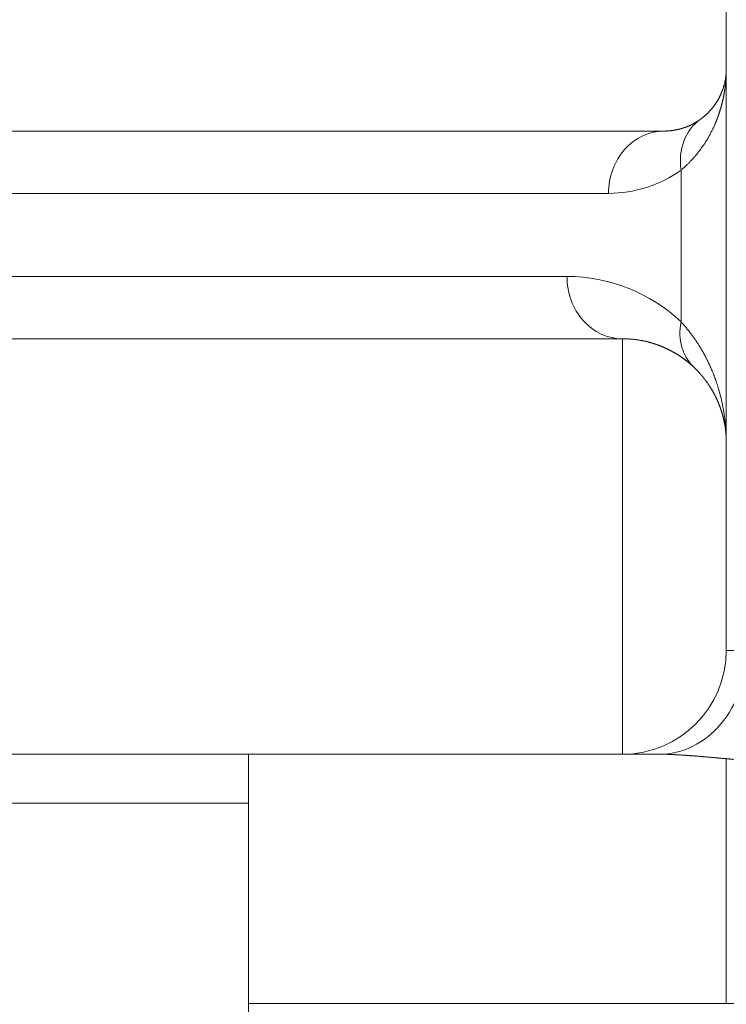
# Model space of a CAD drawing. Header units: millimetres. Extents: x 51337 to 61814, y -21781 to -12277.
# Tile 315 of 378: x 60729 to 60764, y -20655 to -20607. Entities that reach past the tile are written whole.
import ezdxf

# ---------------------------------------------------------------- set-up
doc = ezdxf.new("R2010")
doc.units = ezdxf.units.MM
doc.header["$LTSCALE"] = 0.3175
doc.layers.add('1轮廓实线层', color=7, linetype='Continuous', lineweight=18)
doc.layers.add('7标注层', color=4, linetype='Continuous', lineweight=13)
doc.styles.add('PC_TEXTSTYLE', font='ISOCP.SHX', dxfattribs={"width": 0.707, "bigfont": 'GBCBIG.SHX'})
doc.dimstyles.new('GB_LINEAR', dxfattribs={"dimtxt": 3.5, "dimasz": 3.5, "dimexe": 1, "dimexo": 0, "dimgap": 1.5, "dimtad": 1, "dimdsep": 46, "dimtxsty": 'PC_TEXTSTYLE', "dimcen": 0, "dimclrd": 256, "dimclrt": 3, "dimadec": 0, "dimazin": 2, "dimtp": 0.1, "dimtm": 0.1, "dimtfac": 0.71, "dimtdec": 3, "dimtmove": 0, "dimatfit": 3, "dimfxl": 1, "dimtfill": 1, "dimarcsym": 0})

# ---------------------------------------------------------------- blocks, each defined once
blk = doc.blocks.new('*D55')
at = {"layer": '7标注层', "color": 0, "lineweight": -2, "transparency": 16777216}
for p, q in [((60745.016, -20471.701), (60745.016, -20399.022)), ((60782.017, -20661.701), (60782.017, -20399.022))]:
    blk.add_line(p, q, dxfattribs=at)
at = {"layer": '7标注层', "lineweight": -2, "transparency": 16777216}
blk.add_line((60757.266, -20402.522), (60769.767, -20402.522), dxfattribs=at)
at = {"layer": '7标注层', "lineweight": 18, "transparency": 16777216}
for points in [[(60757.266, -20400.481), (60757.266, -20404.564), (60745.016, -20402.522)], [(60769.767, -20404.564), (60769.767, -20400.481), (60782.017, -20402.522)]]:
    blk.add_solid(points, dxfattribs=at)
at = {"layer": 'Defpoints', "color": 0, "lineweight": 18, "transparency": 16777216}
for p in [(60782.017, -20402.522), (60745.016, -20471.701), (60782.017, -20661.701)]:
    blk.add_point(p, dxfattribs=at)
at = {"layer": '7标注层', "color": 3, "transparency": 16777216, "insert": (60763.517, -20391.147), "char_height": 12.25, "attachment_point": 5, "style": 'PC_TEXTSTYLE', "bg_fill": 3, "box_fill_scale": 1.1, "bg_fill_color": 257, "bg_fill_transparency": 0}
blk.add_mtext('37', dxfattribs=at)
blk = doc.blocks.new('*D56')
at = {"layer": '7标注层', "color": 0, "lineweight": -2, "transparency": 16777216}
for p, q in [((60709.016, -20507.701), (60682.516, -20507.701)), ((60775.017, -20668.701), (60682.516, -20668.701))]:
    blk.add_line(p, q, dxfattribs=at)
at = {"layer": '7标注层', "lineweight": -2, "transparency": 16777216}
blk.add_line((60686.016, -20519.951), (60686.016, -20656.451), dxfattribs=at)
at = {"layer": '7标注层', "lineweight": 18, "transparency": 16777216}
for points in [[(60688.058, -20519.951), (60683.974, -20519.951), (60686.016, -20507.701)], [(60683.974, -20656.451), (60688.058, -20656.451), (60686.016, -20668.701)]]:
    blk.add_solid(points, dxfattribs=at)
at = {"layer": 'Defpoints', "color": 0, "lineweight": 18, "transparency": 16777216}
for p in [(60709.016, -20507.701), (60686.016, -20668.701), (60775.017, -20668.701)]:
    blk.add_point(p, dxfattribs=at)
at = {"layer": '7标注层', "color": 3, "transparency": 16777216, "insert": (60674.641, -20588.201), "char_height": 12.25, "attachment_point": 5, "rotation": 90, "style": 'PC_TEXTSTYLE', "bg_fill": 3, "box_fill_scale": 1.1, "bg_fill_color": 257, "bg_fill_transparency": 0}
blk.add_mtext('161', dxfattribs=at)

msp = doc.modelspace()

# ---------------------------------------------------------------- linework, layer by layer
at = {"layer": '1轮廓实线层'}
for p, q in [((60763.51597, -20637.70121), (60763.51597, -20604.70121)), ((60760.489, -20612.70121), (60720.6214, -20612.70121)), ((60720.63318, -20612.70121), (60760.51597, -20612.70121)), ((60761.3361, -20621.88525), (60761.3361, -20614.57952)), ((60757.84295, -20615.70121), (60718.15881, -20615.70121)), ((60713.73349, -20619.70121), (60755.84295, -20619.70121)), ((60716.37954, -20622.70121), (60758.489, -20622.70121)), ((60758.51597, -20622.70121), (60716.40651, -20622.70121)), ((60758.51597, -20642.70121), (60758.51597, -20622.70121)), ((60763.51597, -20637.70121), (60764.48713, -20637.70121)), ((60725.51597, -20642.70121), (60740.51597, -20642.70121)), ((60740.51597, -20642.70121), (60760.33292, -20642.70121)), ((60740.51597, -20642.70121), (60760.29643, -20642.70121)), ((60740.51597, -20642.70121), (60740.51597, -20654.70121)), ((60763.51597, -20654.70121), (60763.51597, -20642.91837)), ((60725.51597, -20645.06232), (60740.51597, -20645.06232)), ((60740.51597, -20654.70121), (60763.51597, -20654.70121)), ((60740.51597, -20654.70121), (60740.51597, -20661.23617)), ((60787.21638, -20654.70121), (60763.51597, -20654.70121))]:
    msp.add_line(p, q, dxfattribs=at)
for centre, radius, start, end in [((60757.84295, -20609.70121), 6, 270, 305.604842), ((60755.84295, -20627.70121), 8, 46.634983, 90), ((60758.51597, -20637.70121), 5, 270, 0)]:
    msp.add_arc(centre, radius, start, end, dxfattribs=at)
for centre, major_axis, ratio, start_param, end_param in [((60764.00912, -20614.57952), (1.74658, -2.43915), 0.84735681, 3.14159265, 4.16701649), ((60760.51597, -20615.70121), (0, -3), 0.89100652, 3.14159265, 4.71238898), ((60758.51597, -20619.70121), (0, -3), 0.89100652, 4.71238898, 6.28318531), ((60764.00912, -20621.88525), (-2.05993, -2.18098), 0.8188986, 5.37072828, 6.28318531), ((60760.29643, -20637.70121), (0, -5), 0.83814041, 0, 1.57079633)]:
    msp.add_ellipse(centre, major_axis=major_axis, ratio=ratio, start_param=start_param, end_param=end_param, dxfattribs=at)
for points, knots in [([(60763.51597, -20609.70121), (60763.51595, -20609.7154), (60763.5159, -20609.74369), (60763.51549, -20609.78599), (60763.51485, -20609.82801), (60763.51395, -20609.86976), (60763.51281, -20609.91124), (60763.51143, -20609.95244), (60763.50981, -20609.99337), (60763.50796, -20610.03402), (60763.50588, -20610.0744), (60763.50357, -20610.11451), (60763.50105, -20610.15434), (60763.49832, -20610.1939), (60763.49537, -20610.23318), (60763.49222, -20610.27219), (60763.48887, -20610.31093), (60763.48532, -20610.3494), (60763.48158, -20610.38759), (60763.47765, -20610.4255), (60763.47353, -20610.46315), (60763.46924, -20610.50052), (60763.46477, -20610.53761), (60763.46013, -20610.57443), (60763.45532, -20610.61098), (60763.45035, -20610.64726), (60763.44522, -20610.68326), (60763.43994, -20610.71898), (60763.4345, -20610.75444), (60763.42892, -20610.78962), (60763.42319, -20610.82452), (60763.41732, -20610.85916), (60763.41132, -20610.89351), (60763.40519, -20610.9276), (60763.39893, -20610.96141), (60763.39255, -20610.99495), (60763.38604, -20611.02821), (60763.37942, -20611.0612), (60763.37269, -20611.09392), (60763.36585, -20611.12636), (60763.3589, -20611.15853), (60763.35186, -20611.19042), (60763.34471, -20611.22204), (60763.33747, -20611.25339), (60763.33014, -20611.28447), (60763.32273, -20611.31527), (60763.31522, -20611.34579), (60763.30764, -20611.37605), (60763.29999, -20611.40602), (60763.29226, -20611.43573), (60763.28445, -20611.46516), (60763.27659, -20611.49432), (60763.26866, -20611.5232), (60763.26067, -20611.55181), (60763.25262, -20611.58015), (60763.24452, -20611.60821), (60763.23637, -20611.636), (60763.22817, -20611.66352), (60763.21993, -20611.69076), (60763.21165, -20611.71773), (60763.20333, -20611.74442), (60763.19498, -20611.77084), (60763.18659, -20611.79699), (60763.17818, -20611.82286), (60763.16974, -20611.84846), (60763.16128, -20611.87379), (60763.1528, -20611.89884), (60763.1443, -20611.92362), (60763.13579, -20611.94813), (60763.12726, -20611.97236), (60763.11873, -20611.99631), (60763.1102, -20612.02), (60763.10166, -20612.04341), (60763.09312, -20612.06654), (60763.08458, -20612.08941), (60763.07605, -20612.11199), (60763.06753, -20612.13431), (60763.05901, -20612.15635), (60763.05051, -20612.17812), (60763.04203, -20612.19961), (60763.03356, -20612.22083), (60763.02512, -20612.24178), (60763.0167, -20612.26245), (60763.0083, -20612.28285), (60762.99993, -20612.30298), (60762.9916, -20612.32283), (60762.97431, -20612.36356), (60762.94766, -20612.42487), (60762.91087, -20612.50631), (60762.8732, -20612.58665), (60762.83466, -20612.6659), (60762.79529, -20612.74406), (60762.7551, -20612.82112), (60762.71413, -20612.89708), (60762.67239, -20612.97195), (60762.6299, -20613.04572), (60762.5867, -20613.1184), (60762.5428, -20613.18999), (60762.49823, -20613.26048), (60762.453, -20613.32987), (60762.40715, -20613.39817), (60762.36068, -20613.46537), (60762.31364, -20613.53148), (60762.26603, -20613.59649), (60762.21788, -20613.66041), (60762.16921, -20613.72323), (60762.12004, -20613.78496), (60762.07039, -20613.8456), (60762.02028, -20613.90513), (60761.96974, -20613.96358), (60761.91878, -20614.02092), (60761.86743, -20614.07718), (60761.8157, -20614.13233), (60761.76361, -20614.18639), (60761.71119, -20614.23936), (60761.65845, -20614.29123), (60761.60542, -20614.34201), (60761.5521, -20614.39169), (60761.49852, -20614.44028), (60761.44469, -20614.48776), (60761.3907, -20614.5342), (60761.35424, -20614.56446), (60761.3361, -20614.57952)], [0, 0, 0, 0, 0.00791184, 0.01577574, 0.02359168, 0.03135968, 0.03907973, 0.04675183, 0.05437599, 0.0619522, 0.06948046, 0.07696078, 0.08439315, 0.09177758, 0.09911407, 0.10640261, 0.11364321, 0.12083586, 0.12798058, 0.13507735, 0.14212618, 0.14912707, 0.15608002, 0.16298503, 0.1698421, 0.17665123, 0.18341243, 0.19012568, 0.19679101, 0.20340839, 0.20997784, 0.21649935, 0.22297294, 0.22939858, 0.2357763, 0.24210608, 0.24838793, 0.25462185, 0.26080784, 0.26694591, 0.27303604, 0.27907825, 0.28507253, 0.29101888, 0.29691731, 0.30276782, 0.3085704, 0.31432506, 0.3200318, 0.32569062, 0.33130152, 0.33686451, 0.34237957, 0.34784672, 0.35326596, 0.35863728, 0.36396069, 0.36923619, 0.37446378, 0.37964345, 0.38477523, 0.38985909, 0.39489506, 0.39988312, 0.40482327, 0.40971553, 0.41455989, 0.41935635, 0.42410492, 0.42880559, 0.43345837, 0.43806327, 0.44262027, 0.44712939, 0.45159062, 0.45600397, 0.46036945, 0.46468704, 0.46895676, 0.47317861, 0.47735258, 0.48147869, 0.48555693, 0.48958732, 0.49356984, 0.4975045, 0.50139131, 0.51783374, 0.53414511, 0.55032556, 0.56637522, 0.58229424, 0.59808277, 0.61374095, 0.62926893, 0.64466688, 0.65993496, 0.67507332, 0.69008215, 0.70496161, 0.71971188, 0.73433315, 0.7488256, 0.76318943, 0.77742484, 0.79153203, 0.8055112, 0.81936259, 0.8330864, 0.84668287, 0.86015222, 0.87349471, 0.88671057, 0.89980006, 0.91276345, 0.92560101, 0.93831301, 0.95089974, 0.96336149, 0.97569858, 0.98791131, 1, 1, 1, 1]), ([(60762.26255, -20612.14036), (60762.26968, -20612.13523), (60762.28406, -20612.12488), (60762.3055, -20612.10907), (60762.32706, -20612.0929), (60762.34873, -20612.07634), (60762.37049, -20612.05939), (60762.39234, -20612.04204), (60762.41427, -20612.02429), (60762.43628, -20612.00614), (60762.45835, -20611.98757), (60762.48048, -20611.96858), (60762.50267, -20611.94917), (60762.52489, -20611.92934), (60762.54715, -20611.90907), (60762.56943, -20611.88836), (60762.59173, -20611.86721), (60762.61403, -20611.84561), (60762.63634, -20611.82356), (60762.65863, -20611.80106), (60762.6809, -20611.77809), (60762.70314, -20611.75465), (60762.72534, -20611.73075), (60762.74749, -20611.70637), (60762.76958, -20611.68152), (60762.7916, -20611.65618), (60762.81353, -20611.63035), (60762.83537, -20611.60404), (60762.85711, -20611.57723), (60762.87873, -20611.54993), (60762.90023, -20611.52213), (60762.92158, -20611.49383), (60762.94278, -20611.46502), (60762.96383, -20611.4357), (60762.98469, -20611.40587), (60763.00537, -20611.37553), (60763.02585, -20611.34468), (60763.04611, -20611.31331), (60763.06615, -20611.28142), (60763.08595, -20611.24902), (60763.10549, -20611.21609), (60763.12477, -20611.18265), (60763.14377, -20611.14868), (60763.16248, -20611.11419), (60763.18088, -20611.07918), (60763.19895, -20611.04365), (60763.21669, -20611.0076), (60763.23408, -20610.97103), (60763.2511, -20610.93394), (60763.26775, -20610.89633), (60763.28399, -20610.85821), (60763.29983, -20610.81958), (60763.31524, -20610.78043), (60763.3302, -20610.74078), (60763.34472, -20610.70062), (60763.35876, -20610.65997), (60763.37231, -20610.61881), (60763.38535, -20610.57716), (60763.39788, -20610.53503), (60763.40987, -20610.49241), (60763.42131, -20610.44932), (60763.43219, -20610.40575), (60763.44248, -20610.36172), (60763.45216, -20610.31723), (60763.46124, -20610.27229), (60763.46968, -20610.22691), (60763.47747, -20610.18109), (60763.48459, -20610.13484), (60763.49104, -20610.08818), (60763.49678, -20610.04111), (60763.50182, -20609.99364), (60763.50612, -20609.94578), (60763.50967, -20609.89754), (60763.51247, -20609.84894), (60763.51447, -20609.79999), (60763.51574, -20609.75069), (60763.5159, -20609.71774), (60763.51597, -20609.70121)], [0, 0, 0, 0, 0.0081553, 0.01645029, 0.02488497, 0.03345938, 0.04217353, 0.05102744, 0.06002112, 0.06915459, 0.07842787, 0.08784096, 0.09739389, 0.10708667, 0.11691931, 0.12689181, 0.13700421, 0.14725649, 0.15764868, 0.16818079, 0.17885282, 0.18966479, 0.2006167, 0.21170856, 0.22294038, 0.23431218, 0.24582395, 0.2574757, 0.26926745, 0.2811992, 0.29327095, 0.30548271, 0.3178345, 0.3303263, 0.34295814, 0.35573002, 0.36864193, 0.3816939, 0.39488591, 0.40821799, 0.42169013, 0.43530233, 0.4490546, 0.46294696, 0.47697939, 0.4911519, 0.50546451, 0.51991721, 0.53451, 0.54924289, 0.56411589, 0.579129, 0.59428221, 0.60957554, 0.62500899, 0.64058255, 0.65629624, 0.67215006, 0.688144, 0.70427808, 0.72055229, 0.73696664, 0.75352113, 0.77021576, 0.78705054, 0.80402547, 0.82114054, 0.83839577, 0.85579115, 0.87332668, 0.89100238, 0.90881824, 0.92677426, 0.94487044, 0.96310679, 0.98148331, 1, 1, 1, 1]), ([(60760.51597, -20612.70121), (60760.52453, -20612.70119), (60760.54158, -20612.70114), (60760.5671, -20612.7008), (60760.59249, -20612.70027), (60760.61774, -20612.69952), (60760.64286, -20612.69856), (60760.66783, -20612.6974), (60760.69266, -20612.69603), (60760.71735, -20612.69447), (60760.7419, -20612.69272), (60760.7663, -20612.69078), (60760.79055, -20612.68865), (60760.81465, -20612.68633), (60760.8386, -20612.68384), (60760.86241, -20612.68117), (60760.88605, -20612.67832), (60760.90955, -20612.67531), (60760.93289, -20612.67213), (60760.95608, -20612.66878), (60760.9791, -20612.66527), (60761.00197, -20612.66161), (60761.02469, -20612.65779), (60761.04724, -20612.65382), (60761.06963, -20612.6497), (60761.09187, -20612.64544), (60761.11394, -20612.64104), (60761.13585, -20612.6365), (60761.15759, -20612.63182), (60761.17917, -20612.62701), (60761.20059, -20612.62207), (60761.22185, -20612.61701), (60761.24294, -20612.61182), (60761.26386, -20612.60652), (60761.28462, -20612.60109), (60761.30521, -20612.59556), (60761.32564, -20612.58991), (60761.3459, -20612.58415), (60761.36599, -20612.57829), (60761.38592, -20612.57233), (60761.40567, -20612.56627), (60761.42526, -20612.56011), (60761.44469, -20612.55386), (60761.46394, -20612.54752), (60761.48303, -20612.54109), (60761.50195, -20612.53458), (60761.52071, -20612.52798), (60761.53929, -20612.5213), (60761.55771, -20612.51455), (60761.57596, -20612.50773), (60761.59404, -20612.50083), (60761.61196, -20612.49387), (60761.62971, -20612.48683), (60761.64729, -20612.47974), (60761.66471, -20612.47258), (60761.68196, -20612.46537), (60761.69904, -20612.4581), (60761.71596, -20612.45078), (60761.73271, -20612.44341), (60761.7493, -20612.43599), (60761.76572, -20612.42852), (60761.78198, -20612.42101), (60761.79807, -20612.41346), (60761.814, -20612.40587), (60761.82977, -20612.39825), (60761.84538, -20612.39059), (60761.86082, -20612.3829), (60761.8761, -20612.37518), (60761.89123, -20612.36744), (60761.90619, -20612.35967), (60761.92099, -20612.35187), (60761.93563, -20612.34406), (60761.95011, -20612.33623), (60761.96443, -20612.32838), (60761.9786, -20612.32052), (60761.99261, -20612.31265), (60762.00646, -20612.30477), (60762.02016, -20612.29688), (60762.03371, -20612.28898), (60762.04709, -20612.28108), (60762.06033, -20612.27318), (60762.07341, -20612.26528), (60762.08634, -20612.25738), (60762.09912, -20612.24949), (60762.11174, -20612.2416), (60762.12422, -20612.23372), (60762.13655, -20612.22585), (60762.14872, -20612.21799), (60762.16075, -20612.21014), (60762.17264, -20612.20231), (60762.18437, -20612.1945), (60762.19597, -20612.1867), (60762.20741, -20612.17893), (60762.21871, -20612.17117), (60762.22987, -20612.16344), (60762.24089, -20612.15574), (60762.25176, -20612.14806), (60762.25897, -20612.14292), (60762.26255, -20612.14036)], [0, 0, 0, 0, 0.01462023, 0.02915192, 0.04359506, 0.05794966, 0.07221572, 0.08639324, 0.10048222, 0.11448265, 0.12839456, 0.14221792, 0.15595275, 0.16959904, 0.1831568, 0.19662603, 0.21000672, 0.22329889, 0.23650252, 0.24961762, 0.2626442, 0.27558225, 0.28843178, 0.30119278, 0.31386527, 0.32644922, 0.33894466, 0.35135158, 0.36366999, 0.37589988, 0.38804125, 0.40009411, 0.41205846, 0.4239343, 0.43572163, 0.44742045, 0.45903077, 0.47055259, 0.4819859, 0.49333071, 0.50458703, 0.51575485, 0.52683417, 0.537825, 0.54872735, 0.5595412, 0.57026656, 0.58090345, 0.59145184, 0.60191176, 0.6122832, 0.62256617, 0.63276066, 0.64286668, 0.65288424, 0.66281333, 0.67265395, 0.68240612, 0.69206983, 0.70164508, 0.71113188, 0.72053024, 0.72984015, 0.73906162, 0.74819464, 0.75723924, 0.7661954, 0.77506313, 0.78384244, 0.79253333, 0.8011358, 0.80964986, 0.81807552, 0.82641276, 0.83466161, 0.84282207, 0.85089413, 0.85887781, 0.86677311, 0.87458004, 0.88229859, 0.88992878, 0.89747062, 0.90492411, 0.91228924, 0.91956605, 0.92675451, 0.93385466, 0.94086649, 0.94779, 0.95462522, 0.96137214, 0.96803078, 0.97460114, 0.98108323, 0.98747706, 0.99378265, 1, 1, 1, 1]), ([(60761.3361, -20621.88525), (60761.34579, -20621.89581), (60761.3652, -20621.91697), (60761.39413, -20621.94897), (60761.42301, -20621.98127), (60761.45181, -20622.01387), (60761.48054, -20622.04678), (60761.50919, -20622.07999), (60761.53776, -20622.11351), (60761.56626, -20622.14733), (60761.59467, -20622.18145), (60761.623, -20622.21588), (60761.65123, -20622.25062), (60761.67938, -20622.28565), (60761.70743, -20622.321), (60761.73539, -20622.35664), (60761.76324, -20622.39259), (60761.79099, -20622.42885), (60761.81864, -20622.46541), (60761.84618, -20622.50227), (60761.87361, -20622.53944), (60761.90093, -20622.57691), (60761.92812, -20622.61469), (60761.9552, -20622.65277), (60761.98216, -20622.69115), (60762.00899, -20622.72984), (60762.0357, -20622.76884), (60762.06227, -20622.80813), (60762.08871, -20622.84774), (60762.11502, -20622.88764), (60762.14118, -20622.92785), (60762.1672, -20622.96837), (60762.19308, -20623.00919), (60762.21881, -20623.05031), (60762.24438, -20623.09174), (60762.2698, -20623.13347), (60762.29507, -20623.17551), (60762.32017, -20623.21785), (60762.34511, -20623.26049), (60762.36988, -20623.30344), (60762.39448, -20623.3467), (60762.41891, -20623.39026), (60762.44316, -20623.43412), (60762.46724, -20623.47828), (60762.49113, -20623.52276), (60762.51483, -20623.56753), (60762.53835, -20623.61261), (60762.56167, -20623.65799), (60762.5848, -20623.70368), (60762.60773, -20623.74968), (60762.63046, -20623.79597), (60762.65299, -20623.84257), (60762.67531, -20623.88948), (60762.69741, -20623.93669), (60762.7193, -20623.9842), (60762.74097, -20624.03202), (60762.76243, -20624.08014), (60762.78365, -20624.12857), (60762.80465, -20624.1773), (60762.82542, -20624.22634), (60762.84595, -20624.27568), (60762.86625, -20624.32532), (60762.8863, -20624.37527), (60762.90611, -20624.42552), (60762.92567, -20624.47608), (60762.94498, -20624.52694), (60762.96404, -20624.57811), (60762.98177, -20624.62665), (60762.99832, -20624.67282), (60763.01384, -20624.71688), (60763.02944, -20624.76199), (60763.04511, -20624.80815), (60763.06085, -20624.85538), (60763.07662, -20624.90366), (60763.09242, -20624.95299), (60763.10823, -20625.00339), (60763.12402, -20625.05484), (60763.1398, -20625.10735), (60763.15552, -20625.16091), (60763.17119, -20625.21553), (60763.18678, -20625.27121), (60763.20226, -20625.32795), (60763.21763, -20625.38574), (60763.23286, -20625.44459), (60763.24794, -20625.50449), (60763.26283, -20625.56546), (60763.27753, -20625.62748), (60763.29202, -20625.69055), (60763.30626, -20625.75469), (60763.32024, -20625.81988), (60763.33394, -20625.88613), (60763.34733, -20625.95343), (60763.3604, -20626.02179), (60763.37312, -20626.09121), (60763.38546, -20626.16169), (60763.39741, -20626.23322), (60763.40894, -20626.30581), (60763.42003, -20626.37945), (60763.43065, -20626.45416), (60763.44077, -20626.52992), (60763.45038, -20626.60673), (60763.45944, -20626.68461), (60763.46793, -20626.76354), (60763.47583, -20626.84353), (60763.48311, -20626.92457), (60763.48974, -20627.00667), (60763.49569, -20627.08983), (60763.50094, -20627.17405), (60763.50546, -20627.25932), (60763.50922, -20627.34565), (60763.5122, -20627.43304), (60763.51435, -20627.52148), (60763.51572, -20627.61098), (60763.51589, -20627.67102), (60763.51597, -20627.70121)], [0, 0, 0, 0, 0.00645055, 0.01293464, 0.0194523, 0.02600355, 0.03258842, 0.03920696, 0.04585917, 0.05254509, 0.05926475, 0.06601818, 0.07280539, 0.07962643, 0.08648131, 0.09337005, 0.10029269, 0.10724925, 0.11423976, 0.12126423, 0.12832269, 0.13541517, 0.14254169, 0.14970226, 0.15689692, 0.16412568, 0.17138857, 0.17868561, 0.18601682, 0.19338221, 0.20078182, 0.20821566, 0.21568375, 0.22318611, 0.23072276, 0.23829371, 0.245899, 0.25353864, 0.26121263, 0.26892102, 0.2766638, 0.284441, 0.29225264, 0.30009874, 0.3079793, 0.31589435, 0.32384391, 0.33182799, 0.3398466, 0.34789977, 0.3559875, 0.36410982, 0.37226674, 0.38045827, 0.38868443, 0.39694524, 0.4052407, 0.41357084, 0.42193566, 0.43033519, 0.43876943, 0.4472384, 0.45574211, 0.46428058, 0.47285382, 0.48146184, 0.49010465, 0.49878227, 0.50601642, 0.51341322, 0.52097268, 0.5286948, 0.5365796, 0.54462709, 0.55283728, 0.56121017, 0.56974578, 0.57844411, 0.58730517, 0.59632897, 0.60551552, 0.61486481, 0.62437686, 0.63405167, 0.64388925, 0.6538896, 0.66405273, 0.67437864, 0.68486734, 0.69551882, 0.70633311, 0.71731019, 0.72845007, 0.73975276, 0.75121825, 0.76284656, 0.77463768, 0.78659163, 0.79870839, 0.81098798, 0.82343039, 0.83603563, 0.84880371, 0.86173461, 0.87482836, 0.88808494, 0.90150436, 0.91508663, 0.92883173, 0.94273969, 0.95681049, 0.97104414, 0.98544064, 1, 1, 1, 1]), ([(60761.94919, -20624.06624), (60761.94204, -20624.0595), (60761.92767, -20624.04598), (60761.90601, -20624.02589), (60761.88414, -20624.00584), (60761.86207, -20623.98585), (60761.83981, -20623.96591), (60761.81733, -20623.94603), (60761.79466, -20623.92622), (60761.77178, -20623.90647), (60761.7487, -20623.88679), (60761.72541, -20623.86717), (60761.70192, -20623.84763), (60761.67822, -20623.82816), (60761.65432, -20623.80877), (60761.63021, -20623.78945), (60761.6059, -20623.77021), (60761.58137, -20623.75106), (60761.55664, -20623.73199), (60761.5317, -20623.71301), (60761.50656, -20623.69412), (60761.4812, -20623.67532), (60761.45564, -20623.65662), (60761.42987, -20623.63801), (60761.40389, -20623.61951), (60761.3777, -20623.6011), (60761.3513, -20623.5828), (60761.3247, -20623.56461), (60761.29788, -20623.54653), (60761.27085, -20623.52856), (60761.24362, -20623.5107), (60761.21617, -20623.49296), (60761.18851, -20623.47535), (60761.16065, -20623.45785), (60761.13257, -20623.44048), (60761.10429, -20623.42324), (60761.07579, -20623.40613), (60761.04709, -20623.38915), (60761.01818, -20623.37231), (60760.98906, -20623.35561), (60760.95973, -20623.33904), (60760.93019, -20623.32263), (60760.90044, -20623.30636), (60760.87048, -20623.29023), (60760.84032, -20623.27427), (60760.80995, -20623.25845), (60760.77937, -20623.24279), (60760.74858, -20623.2273), (60760.71759, -20623.21197), (60760.6864, -20623.1968), (60760.65499, -20623.1818), (60760.62339, -20623.16698), (60760.59157, -20623.15233), (60760.55956, -20623.13786), (60760.52734, -20623.12356), (60760.49492, -20623.10945), (60760.4623, -20623.09553), (60760.42947, -20623.0818), (60760.39645, -20623.06826), (60760.36388, -20623.05517), (60760.33155, -20623.04244), (60760.29922, -20623.02997), (60760.266, -20623.01742), (60760.23188, -20623.00481), (60760.19686, -20622.99216), (60760.16092, -20622.97949), (60760.12406, -20622.9668), (60760.08629, -20622.95414), (60760.0476, -20622.94151), (60760.00797, -20622.92894), (60759.96742, -20622.91645), (60759.92593, -20622.90405), (60759.8835, -20622.89178), (60759.84013, -20622.87966), (60759.79581, -20622.86771), (60759.75055, -20622.85595), (60759.70434, -20622.8444), (60759.65718, -20622.8331), (60759.60907, -20622.82207), (60759.56, -20622.81133), (60759.50999, -20622.80092), (60759.45901, -20622.79085), (60759.40709, -20622.78116), (60759.35421, -20622.77187), (60759.30038, -20622.76302), (60759.2456, -20622.75462), (60759.18987, -20622.74672), (60759.1332, -20622.73934), (60759.07558, -20622.73251), (60759.01703, -20622.72626), (60758.95755, -20622.72062), (60758.89715, -20622.71563), (60758.83582, -20622.71132), (60758.77358, -20622.70772), (60758.71043, -20622.70485), (60758.64639, -20622.70278), (60758.58146, -20622.70146), (60758.53791, -20622.70129), (60758.51597, -20622.70121)], [0, 0, 0, 0, 0.00643527, 0.01292638, 0.01947334, 0.02607619, 0.03273495, 0.03944965, 0.04622032, 0.05304698, 0.05992966, 0.06686838, 0.07386316, 0.08091402, 0.088021, 0.0951841, 0.10240335, 0.10967878, 0.1170104, 0.12439823, 0.13184229, 0.1393426, 0.14689918, 0.15451205, 0.16218122, 0.16990672, 0.17768855, 0.18552674, 0.19342129, 0.20137224, 0.20937959, 0.21744335, 0.22556355, 0.2337402, 0.2419733, 0.25026289, 0.25860896, 0.26701153, 0.27547063, 0.28398624, 0.29255841, 0.30118712, 0.3098724, 0.31861426, 0.32741271, 0.33626775, 0.34517941, 0.3541477, 0.36317261, 0.37225418, 0.38139239, 0.39058728, 0.39983883, 0.40914708, 0.41851201, 0.42793365, 0.43741201, 0.44694709, 0.45653889, 0.46618744, 0.47531943, 0.48471706, 0.49438032, 0.50430924, 0.51450382, 0.52496407, 0.53569, 0.54668163, 0.55793894, 0.56946197, 0.5812507, 0.59330514, 0.60562531, 0.61821121, 0.63106283, 0.64418019, 0.6575633, 0.67121214, 0.68512674, 0.69930708, 0.71375318, 0.72846504, 0.74344266, 0.75868605, 0.7741952, 0.78997012, 0.80601081, 0.82231728, 0.83888953, 0.85572755, 0.87283135, 0.89020094, 0.90783631, 0.92573747, 0.94390442, 0.96233715, 0.98103568, 1, 1, 1, 1]), ([(60763.51597, -20627.70121), (60763.51595, -20627.68901), (60763.5159, -20627.66465), (60763.51548, -20627.62816), (60763.51482, -20627.5918), (60763.5139, -20627.55556), (60763.51271, -20627.51945), (60763.51127, -20627.48347), (60763.50958, -20627.44763), (60763.50764, -20627.41191), (60763.50545, -20627.37634), (60763.50302, -20627.34089), (60763.50034, -20627.30559), (60763.49742, -20627.27043), (60763.49427, -20627.23541), (60763.49088, -20627.20053), (60763.48727, -20627.16579), (60763.48342, -20627.1312), (60763.47934, -20627.09676), (60763.47505, -20627.06247), (60763.47053, -20627.02832), (60763.46579, -20626.99433), (60763.46084, -20626.96049), (60763.45568, -20626.92681), (60763.45031, -20626.89328), (60763.44472, -20626.8599), (60763.43894, -20626.82668), (60763.43295, -20626.79362), (60763.42676, -20626.76072), (60763.42038, -20626.72798), (60763.4138, -20626.6954), (60763.40703, -20626.66299), (60763.40008, -20626.63074), (60763.39293, -20626.59865), (60763.3856, -20626.56672), (60763.3781, -20626.53496), (60763.37041, -20626.50337), (60763.36255, -20626.47195), (60763.35451, -20626.44069), (60763.34631, -20626.40961), (60763.33793, -20626.37869), (60763.32939, -20626.34794), (60763.32069, -20626.31737), (60763.31183, -20626.28696), (60763.30281, -20626.25673), (60763.29364, -20626.22667), (60763.28431, -20626.19678), (60763.27483, -20626.16707), (60763.26521, -20626.13753), (60763.25544, -20626.10817), (60763.24553, -20626.07898), (60763.23548, -20626.04996), (60763.22529, -20626.02112), (60763.21496, -20625.99246), (60763.20451, -20625.96398), (60763.19392, -20625.93567), (60763.1832, -20625.90753), (60763.17236, -20625.87958), (60763.1614, -20625.8518), (60763.15032, -20625.8242), (60763.13912, -20625.79678), (60763.1278, -20625.76954), (60763.11637, -20625.74247), (60763.10483, -20625.71558), (60763.09318, -20625.68887), (60763.08142, -20625.66234), (60763.06956, -20625.63599), (60763.0576, -20625.60982), (60763.04554, -20625.58382), (60763.03338, -20625.558), (60763.02113, -20625.53236), (60763.00878, -20625.5069), (60762.99634, -20625.48162), (60762.98382, -20625.45652), (60762.97121, -20625.43159), (60762.95851, -20625.40684), (60762.94574, -20625.38227), (60762.93288, -20625.35788), (60762.91995, -20625.33366), (60762.90694, -20625.30962), (60762.89386, -20625.28576), (60762.88071, -20625.26208), (60762.86749, -20625.23857), (60762.8542, -20625.21524), (60762.84085, -20625.19208), (60762.82743, -20625.1691), (60762.81396, -20625.1463), (60762.80042, -20625.12366), (60762.78683, -20625.10121), (60762.77319, -20625.07893), (60762.75949, -20625.05682), (60762.74574, -20625.03489), (60762.73195, -20625.01312), (60762.7181, -20624.99154), (60762.70422, -20624.97012), (60762.69029, -20624.94887), (60762.67631, -20624.9278), (60762.6623, -20624.9069), (60762.64826, -20624.88617), (60762.63417, -20624.8656), (60762.62006, -20624.84521), (60762.60591, -20624.82499), (60762.59173, -20624.80493), (60762.57752, -20624.78504), (60762.56329, -20624.76532), (60762.54904, -20624.74577), (60762.53476, -20624.72638), (60762.52045, -20624.70716), (60762.50613, -20624.6881), (60762.4918, -20624.66921), (60762.47744, -20624.65048), (60762.46307, -20624.63191), (60762.44869, -20624.61351), (60762.4343, -20624.59526), (60762.4199, -20624.57718), (60762.40549, -20624.55926), (60762.39108, -20624.5415), (60762.37666, -20624.5239), (60762.36224, -20624.50646), (60762.34781, -20624.48917), (60762.33339, -20624.47204), (60762.31897, -20624.45507), (60762.30455, -20624.43825), (60762.29013, -20624.42159), (60762.27573, -20624.40508), (60762.26133, -20624.38873), (60762.24693, -20624.37253), (60762.23255, -20624.35648), (60762.21819, -20624.34058), (60762.20383, -20624.32484), (60762.18949, -20624.30924), (60762.17516, -20624.29379), (60762.16086, -20624.27849), (60762.14657, -20624.26334), (60762.1323, -20624.24834), (60762.11806, -20624.23348), (60762.10383, -20624.21876), (60762.08963, -20624.20419), (60762.07546, -20624.18977), (60762.06131, -20624.17548), (60762.04719, -20624.16134), (60762.0331, -20624.14734), (60762.01904, -20624.13349), (60762.00501, -20624.11977), (60761.99102, -20624.10619), (60761.97706, -20624.09274), (60761.96314, -20624.07944), (60761.95383, -20624.07062), (60761.94919, -20624.06624)], [0, 0, 0, 0, 0.00944175, 0.01884771, 0.02821788, 0.03755227, 0.04685088, 0.05611371, 0.06534075, 0.07453201, 0.08368748, 0.09280718, 0.10189109, 0.11093922, 0.11995157, 0.12892814, 0.13786893, 0.14677394, 0.15564317, 0.16447663, 0.1732743, 0.18203619, 0.19076231, 0.19945265, 0.20810721, 0.216726, 0.22530901, 0.23385624, 0.2423677, 0.25084338, 0.25928329, 0.26768742, 0.27605578, 0.28438837, 0.29268519, 0.30094623, 0.3091715, 0.317361, 0.32551473, 0.33363269, 0.34171488, 0.3497613, 0.35777195, 0.36574683, 0.37368594, 0.38158929, 0.38945687, 0.39728869, 0.40508474, 0.41284502, 0.42056954, 0.4282583, 0.43591129, 0.44352853, 0.45110999, 0.4586557, 0.46616565, 0.47363984, 0.48107826, 0.48848093, 0.49584784, 0.503179, 0.51047439, 0.51773403, 0.52495792, 0.53214605, 0.53929842, 0.54641505, 0.55349592, 0.56054104, 0.56755041, 0.57452402, 0.58146189, 0.58836401, 0.59523039, 0.60206101, 0.60885589, 0.61561502, 0.62233841, 0.62902606, 0.63567796, 0.64229413, 0.64887455, 0.65541923, 0.66192817, 0.66840138, 0.67483885, 0.68124058, 0.68760658, 0.69393684, 0.70023137, 0.70649017, 0.71271324, 0.71890058, 0.7250522, 0.73116808, 0.73724824, 0.74329267, 0.74930138, 0.75527437, 0.76121164, 0.76711319, 0.77297902, 0.77880913, 0.78460353, 0.79036221, 0.79608518, 0.80177243, 0.80742398, 0.81303982, 0.81861995, 0.82416438, 0.8296731, 0.83514612, 0.84058344, 0.84598506, 0.85135099, 0.85668122, 0.86197575, 0.86723459, 0.87245775, 0.87764521, 0.88279699, 0.88791308, 0.89299349, 0.89803822, 0.90304728, 0.90802065, 0.91295836, 0.91786039, 0.92272675, 0.92755745, 0.93235248, 0.93711185, 0.94183556, 0.94652361, 0.95117601, 0.95579275, 0.96037385, 0.9649193, 0.96942911, 0.97390327, 0.9783418, 0.9827447, 0.98711196, 0.9914436, 0.99573961, 1, 1, 1, 1]), ([(60763.51597, -20642.91837), (60763.49863, -20642.91684), (60763.46399, -20642.91377), (60763.41224, -20642.90917), (60763.36073, -20642.9046), (60763.30946, -20642.90005), (60763.25844, -20642.89553), (60763.20766, -20642.89102), (60763.15713, -20642.88654), (60763.10685, -20642.88208), (60763.05681, -20642.87765), (60763.00701, -20642.87325), (60762.95746, -20642.86887), (60762.90815, -20642.86453), (60762.85909, -20642.86021), (60762.81028, -20642.85593), (60762.76171, -20642.85168), (60762.71339, -20642.84746), (60762.66531, -20642.84328), (60762.61748, -20642.83913), (60762.56989, -20642.83502), (60762.52254, -20642.83094), (60762.47545, -20642.82691), (60762.42859, -20642.82292), (60762.38199, -20642.81896), (60762.33563, -20642.81505), (60762.28951, -20642.81119), (60762.24364, -20642.80737), (60762.19801, -20642.80359), (60762.15263, -20642.79986), (60762.1075, -20642.79619), (60762.06261, -20642.79256), (60762.01796, -20642.78898), (60761.97356, -20642.78545), (60761.92941, -20642.78198), (60761.8855, -20642.77856), (60761.84183, -20642.77519), (60761.79841, -20642.77189), (60761.75524, -20642.76864), (60761.71231, -20642.76545), (60761.66963, -20642.76232), (60761.62719, -20642.75925), (60761.585, -20642.75625), (60761.54305, -20642.75331), (60761.50135, -20642.75044), (60761.4599, -20642.74763), (60761.41869, -20642.74489), (60761.37772, -20642.74222), (60761.337, -20642.73963), (60761.29652, -20642.7371), (60761.25629, -20642.73465), (60761.21631, -20642.73227), (60761.17657, -20642.72997), (60761.13708, -20642.72775), (60761.09783, -20642.7256), (60761.05882, -20642.72354), (60761.02006, -20642.72156), (60760.98155, -20642.71966), (60760.94328, -20642.71784), (60760.90526, -20642.71611), (60760.86748, -20642.71447), (60760.82995, -20642.71292), (60760.79266, -20642.71145), (60760.75562, -20642.71008), (60760.71883, -20642.7088), (60760.68228, -20642.70761), (60760.64597, -20642.70652), (60760.60991, -20642.70553), (60760.5741, -20642.70463), (60760.53853, -20642.70384), (60760.5032, -20642.70314), (60760.46812, -20642.70255), (60760.43329, -20642.70207), (60760.3987, -20642.70168), (60760.36436, -20642.70141), (60760.33025, -20642.70124), (60760.3077, -20642.70122), (60760.29643, -20642.70121)], [0, 0, 0, 0, 0.01446199, 0.02888569, 0.04327138, 0.05761936, 0.07192989, 0.08620328, 0.10043979, 0.11463974, 0.1288034, 0.14293108, 0.15702307, 0.17107966, 0.18510117, 0.1990879, 0.21304015, 0.22695823, 0.24084246, 0.25469314, 0.26851059, 0.28229513, 0.29604708, 0.30976676, 0.32345449, 0.33711061, 0.35073544, 0.36432932, 0.37789257, 0.39142554, 0.40492855, 0.41840196, 0.4318461, 0.44526133, 0.45864797, 0.4720064, 0.48533695, 0.49863999, 0.51191586, 0.52516493, 0.53838756, 0.5515841, 0.56475493, 0.57790041, 0.59102091, 0.6041168, 0.61718846, 0.63023625, 0.64326056, 0.65626177, 0.66924026, 0.6821964, 0.6951306, 0.70804323, 0.72093468, 0.73380535, 0.74665562, 0.7594859, 0.77229658, 0.78508805, 0.79786073, 0.81061501, 0.82335129, 0.83606998, 0.8487715, 0.86145624, 0.87412462, 0.88677705, 0.89941395, 0.91203572, 0.9246428, 0.93723558, 0.94981451, 0.96237999, 0.97493245, 0.98747231, 1, 1, 1, 1]), ([(60769.51597, -20643.23198), (60769.49586, -20643.23197), (60769.45567, -20643.23196), (60769.39541, -20643.23185), (60769.33524, -20643.23169), (60769.27515, -20643.23145), (60769.21514, -20643.23116), (60769.15521, -20643.23079), (60769.09535, -20643.23036), (60769.03558, -20643.22986), (60768.97589, -20643.22929), (60768.91628, -20643.22866), (60768.85675, -20643.22797), (60768.7973, -20643.2272), (60768.73793, -20643.22638), (60768.67864, -20643.22548), (60768.61944, -20643.22452), (60768.56031, -20643.2235), (60768.50126, -20643.22241), (60768.44229, -20643.22125), (60768.3834, -20643.22004), (60768.3246, -20643.21875), (60768.26587, -20643.2174), (60768.20722, -20643.21599), (60768.14866, -20643.21452), (60768.09017, -20643.21298), (60768.03177, -20643.21138), (60767.97344, -20643.20972), (60767.9152, -20643.20799), (60767.85703, -20643.2062), (60767.79895, -20643.20435), (60767.74095, -20643.20244), (60767.68302, -20643.20046), (60767.62518, -20643.19843), (60767.56742, -20643.19634), (60767.50974, -20643.19418), (60767.45213, -20643.19197), (60767.39461, -20643.1897), (60767.33717, -20643.18737), (60767.27981, -20643.18498), (60767.22253, -20643.18253), (60767.16533, -20643.18003), (60767.10821, -20643.17747), (60767.05117, -20643.17485), (60766.99421, -20643.17218), (60766.93733, -20643.16945), (60766.88054, -20643.16667), (60766.82382, -20643.16383), (60766.76718, -20643.16094), (60766.71062, -20643.15799), (60766.65415, -20643.155), (60766.59775, -20643.15195), (60766.54143, -20643.14885), (60766.4852, -20643.1457), (60766.42904, -20643.1425), (60766.37297, -20643.13926), (60766.31697, -20643.13596), (60766.26106, -20643.13261), (60766.20522, -20643.12922), (60766.14947, -20643.12578), (60766.09379, -20643.1223), (60766.0382, -20643.11877), (60765.98269, -20643.11519), (60765.92726, -20643.11158), (60765.8719, -20643.10791), (60765.81663, -20643.10421), (60765.76144, -20643.10047), (60765.70633, -20643.09668), (60765.6513, -20643.09286), (60765.59635, -20643.089), (60765.54148, -20643.0851), (60765.48669, -20643.08116), (60765.43198, -20643.07718), (60765.37735, -20643.07317), (60765.3228, -20643.06913), (60765.26833, -20643.06505), (60765.21394, -20643.06094), (60765.15964, -20643.0568), (60765.10541, -20643.05263), (60765.05126, -20643.04842), (60764.9972, -20643.04419), (60764.94321, -20643.03993), (60764.8893, -20643.03565), (60764.83548, -20643.03133), (60764.78173, -20643.027), (60764.72807, -20643.02264), (60764.67448, -20643.01825), (60764.62098, -20643.01385), (60764.56756, -20643.00942), (60764.51421, -20643.00498), (60764.46095, -20643.00052), (60764.40777, -20642.99603), (60764.35466, -20642.99154), (60764.30164, -20642.98703), (60764.2487, -20642.9825), (60764.19584, -20642.97796), (60764.14306, -20642.97341), (60764.09036, -20642.96885), (60764.03774, -20642.96428), (60763.9852, -20642.95971), (60763.93274, -20642.95512), (60763.88036, -20642.95053), (60763.82806, -20642.94594), (60763.77584, -20642.94135), (60763.7237, -20642.93675), (60763.67164, -20642.93215), (60763.61967, -20642.92755), (60763.56776, -20642.92296), (60763.53324, -20642.9199), (60763.51597, -20642.91837)], [0, 0, 0, 0, 0.0097492, 0.01948556, 0.0292092, 0.03892028, 0.04861893, 0.05830529, 0.0679795, 0.0776417, 0.08729203, 0.09693064, 0.10655766, 0.11617324, 0.12577752, 0.13537065, 0.14495277, 0.15452402, 0.16408455, 0.17363451, 0.18317404, 0.19270329, 0.2022224, 0.21173153, 0.22123082, 0.23072041, 0.24020047, 0.24967114, 0.25913257, 0.2685849, 0.27802829, 0.2874629, 0.29688887, 0.30630635, 0.3157155, 0.32511647, 0.33450941, 0.34389449, 0.35327184, 0.36264163, 0.372004, 0.38135913, 0.39070715, 0.40004824, 0.40938253, 0.4187102, 0.42803139, 0.43734627, 0.44665499, 0.4559577, 0.46525458, 0.47454577, 0.48383144, 0.49311175, 0.50238684, 0.51165689, 0.52092205, 0.53018249, 0.53943836, 0.54868982, 0.55793704, 0.56718018, 0.57641939, 0.58565484, 0.5948867, 0.60411511, 0.61334025, 0.62256228, 0.63178135, 0.64099764, 0.6502113, 0.6594225, 0.6686314, 0.67783816, 0.68704295, 0.69624593, 0.70544727, 0.71464711, 0.72384564, 0.73304302, 0.7422394, 0.75143495, 0.76062984, 0.76982423, 0.77901828, 0.78821215, 0.79740602, 0.80660004, 0.81579438, 0.82498921, 0.83418467, 0.84338095, 0.85257821, 0.8617766, 0.87097629, 0.88017744, 0.88938023, 0.8985848, 0.90779133, 0.91699998, 0.92621091, 0.93542428, 0.94464027, 0.95385902, 0.9630807, 0.97230548, 0.98153351, 0.99076497, 1, 1, 1, 1])]:
    msp.add_open_spline(points, degree=3, knots=knots, dxfattribs=at)

# ---------------------------------------------------------------- next in the draw order: dimensions: what is measured, and where the dimension line sits
at = {"layer": '7标注层'}
dim = msp.add_linear_dim(base=(60782.01704, -20402.52223), p1=(60745.01597, -20471.70121), p2=(60782.01704, -20661.70121), dimstyle='GB_LINEAR', override={"dimscale": 3.5, "dimgap": 1.5, "dimtad": 1, "dimjust": 0, "dimdec": 2, "dimlfac": 1, "dimse1": 0, "dimse2": 0, "dimsd1": 0, "dimsd2": 0, "dimclrd": 256, "dimclre": 0, "dimtofl": 1}, dxfattribs=at)
dim.commit()
dim.dimension.update_dxf_attribs({"geometry": '*D55', "text_midpoint": (60763.51651, -20391.14723)})

# ---------------------------------------------------------------- next in the draw order: dimensions: what is measured, and where the dimension line sits
dim = msp.add_linear_dim(base=(60686.01597, -20668.70121), p1=(60709.01597, -20507.70121), p2=(60775.01704, -20668.70121), angle=90, dimstyle='GB_LINEAR', override={"dimscale": 3.5, "dimgap": 1.5, "dimtad": 1, "dimjust": 0, "dimdec": 2, "dimlfac": 1, "dimse1": 0, "dimse2": 0, "dimsd1": 0, "dimsd2": 0, "dimclrd": 256, "dimclre": 0, "dimtofl": 1}, dxfattribs=at)
dim.commit()
dim.dimension.update_dxf_attribs({"geometry": '*D56', "text_midpoint": (60674.64097, -20588.20121)})

doc.saveas('drawing.dxf')
